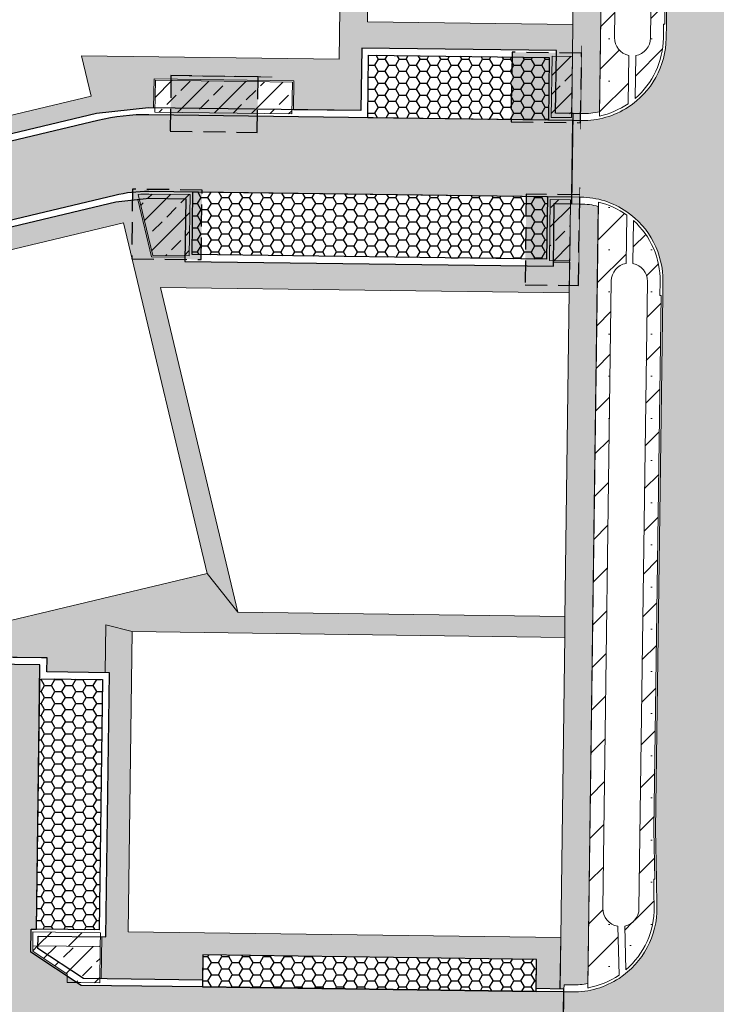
# Model space of a CAD drawing. Header units: metres. Extents: x 174423 to 274510, y 410991 to 462742.
# Tile 474 of 656: x 174553 to 174604, y 462527 to 462598. Entities that reach past the tile are written whole.
import ezdxf

# ---------------------------------------------------------------- set-up
doc = ezdxf.new("R2010")
doc.units = ezdxf.units.M
doc.linetypes.add('HIDDEN2', pattern=[4.762499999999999, 3.175, -1.5875])
doc.linetypes.add('HIDDENX2', pattern=[19.049999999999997, 12.7, -6.35])
doc.layers.add('-DR-grondwerk-aanvullen-boomgranulaat 0.7', color=35, linetype='Continuous', lineweight=30, transparency=0.45)
doc.layers.add('-DR-nw-arc-menggranulaat', color=250, linetype='Continuous')
doc.layers.add('-DR-nw-arc-waterpaserende fundering', color=250, linetype='Continuous')
for name, color, linetype, lineweight in [('-DR-nw-BRM-arc-zand voor zandbed', 252, 'Continuous', 9), ('-DR-nw-gr-arc-groeiplaats-grond 0.60', 250, 'Continuous', 9), ('-DR-nw-gr-arc-groeiplaats-grond gazon 0.30', 250, 'Continuous', 9), ('-DR-nw-gr-arc-groeiplaats-grond plantvakken 0.5', 250, 'Continuous', 9), ('N-WE-GR-WORTELDOEK-G', 147, 'HIDDENX2', 25), ('N-WE-GW-GROEIPLAATSVERBETERING_BOMENGRANULAAT-LAVA-G', 97, 'HIDDEN2', 25)]:
    doc.layers.add(name, color=color, linetype=linetype, lineweight=lineweight)
pattern_1 = [(127.4998974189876, (174561.1508580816, 462501.382974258), (-0.3853647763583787, -0.0125979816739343), [0, -0.304, 0, -0.34, 0, -0.325]), (97.49989741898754, (174561.1508580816, 462501.382974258), (-0.5644285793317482, 0.3539563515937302), [0, -0.164, 0, -0.274, 0, -0.105]), (57.49989741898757, (174561.1508576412, 462501.1369742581), (-0.001130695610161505, 0.6228283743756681), [0, -0.1, 0, -0.36, 0, -0.47]), (47.49989741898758, (174561.1508576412, 462501.1369742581), (-0.1755340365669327, 0.6012256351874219), [0, -0.05, 0, -0.236, 0, -0.27])]
pattern_2 = [(45, (0, 0), (-1.51541822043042, 1.51541822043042), []), (45, (1.51542, 0), (-1.51541822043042, 1.51541822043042), [0, -2.143125])]
pattern_3 = [(45, (0, 0), (-1.347038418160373, 1.347038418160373), []), (45, (1.347039, 0), (-1.347038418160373, 1.347038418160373), [0.9524999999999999, -0.47625])]
pattern_4 = [(6.61758929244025e-10, (174715.7695329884, 462429.7175312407), (0.7499999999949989, 0.4330000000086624), [0.5, -1]), (120.0000000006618, (174715.7695329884, 462429.7175312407), (-0.7499889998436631, 0.4330190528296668), [0.5, -1]), (60.00000000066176, (174716.2695329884, 462429.7175312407), (1.100015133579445e-05, 0.8660190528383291), [0.5, -1])]

msp = doc.modelspace()

# ---------------------------------------------------------------- hatches: boundary and pattern name
at = {"layer": '-DR-grondwerk-aanvullen-boomgranulaat 0.7'}
h = msp.add_hatch(color=256, dxfattribs=at)
h.dxf.hatch_style = 1
h.paths.add_polyline_path([(174588.818738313, 462590.6170479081), (174593.8182935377, 462590.5503579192), (174593.8849835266, 462595.549913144), (174588.8854283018, 462595.6166031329)])
h = msp.add_hatch(color=256, dxfattribs=at)
h.dxf.hatch_style = 1
h.paths.add_polyline_path([(174564.3110247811, 462589.9401395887), (174570.5729926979, 462589.8566100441), (174570.6262325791, 462593.8478496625), (174564.3642646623, 462593.9313792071)])
h = msp.add_hatch(color=256, dxfattribs=at)
h.dxf.hatch_style = 1
h.paths.add_polyline_path([(174561.5395543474, 462580.7731079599), (174566.5391095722, 462580.706417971), (174566.6057995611, 462585.7059731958), (174561.6062443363, 462585.7726631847)])
h = msp.add_hatch(color=256, dxfattribs=at)
h.dxf.hatch_style = 1
h.paths.add_polyline_path([(174589.82190033, 462578.8946901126), (174593.6684691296, 462578.8433800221), (174593.7554152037, 462585.3597157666), (174589.908822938, 462585.41102617)])
at = {"layer": '-DR-nw-arc-menggranulaat'}
h = msp.add_hatch(dxfattribs=at)
h.set_pattern_fill('AVH-FUNDERING_GRANULAAT_MENG_01', color=256, scale=0.5, angle=6.617589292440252e-10, pattern_type=2)
h.set_pattern_definition([(50.00000000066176, (174610.0827840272, 462648.9722369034), (3.586300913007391, -0.3137606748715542), [0.375, -4.125]), (355.0000000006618, (174610.0827840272, 462648.9722369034), (-0.6937566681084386, 3.760960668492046), [0.3, -3.3]), (100.4514000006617, (174610.3816424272, 462648.9460902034), (2.892546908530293, 3.447197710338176), [0.31870095, -3.50571056]), (46.18420000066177, (174610.0827840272, 462649.9722369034), (5.336205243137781, -0.8275950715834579), [0.5625, -6.1875]), (96.63560000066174, (174610.5274677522, 462649.9032703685), (4.673313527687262, 4.870589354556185), [0.47805144, -5.258565]), (351.1842000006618, (174610.0827840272, 462649.9722369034), (4.673309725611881, 4.870593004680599), [0.45, -4.949999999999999]), (21.00000000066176, (174610.5827840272, 462649.7222369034), (2.98453526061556, -2.013094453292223), [0.3749999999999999, -4.124999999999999]), (326.0000000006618, (174610.5827840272, 462649.7222369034), (1.216576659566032, 3.625750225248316), [0.3, -3.3]), (71.45140000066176, (174610.8314951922, 462649.5544788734), (4.201113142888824, 1.612652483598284), [0.31870095, -3.505710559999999]), (37.50000000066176, (174610.0827840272, 462648.9722369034), (0.06079927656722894, 1.66446926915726), [0, -3.259999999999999, 0, -3.35, 0, -3.3125]), (7.500000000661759, (174610.0827840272, 462648.9722369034), (1.315347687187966, 1.972058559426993), [0, -1.91, 0, -3.185, 0, -1.2625]), (327.5000000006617, (174608.9677840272, 462648.9722369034), (2.669112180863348, -0.1127743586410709), [0, -1.25, 0, -3.9, 0, -5.175]), (317.5000000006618, (174608.4677840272, 462648.9722369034), (2.91593084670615, 0.5005249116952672), [0, -1.625, 0, -2.59, 0, -3.675])])
edge = h.paths.add_edge_path()
edge.add_line((174606.9320430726, 462628.9521192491), (174611.0483230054, 462647.6497633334))
edge.add_line((174611.0483230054, 462647.6497633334), (174612.9946903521, 462649.1067622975))
edge.add_line((174612.9946903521, 462649.1067622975), (174605.4314107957, 462647.8769138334))
edge.add_arc((174595.830997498, 462645.0783312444), 9.99999999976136, -7.599027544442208, 16.25174534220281, ccw=False)
edge.add_line((174605.7431753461, 462643.7559355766), (174605.8196191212, 462643.7278439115))
edge.add_line((174605.8196191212, 462643.7278439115), (174605.6802546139, 462643.3485525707))
edge.add_arc((174595.8309974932, 462645.0783312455), 10.00000000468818, 340.11446397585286, 350.0389960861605, ccw=False)
edge.add_line((174605.2347377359, 462641.6769095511), (174603.5719740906, 462637.0799501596))
edge.add_arc((174655.7627324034, 462618.202059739), 55.49999999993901, 160.1144639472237, 168.8422133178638)
edge.add_arc((174657.2612416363, 462617.9715943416), 57.01481789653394, 168.906397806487, 177.9948103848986)
edge.add_line((174600.2813360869, 462619.9665438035), (174599.9699591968, 462596.6235205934))
edge.add_arc((174593.9704929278, 462596.7035486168), 5.999999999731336, 269.2357663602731, 359.23576600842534, ccw=False)
edge.add_line((174593.8904649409, 462590.7040823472), (174593.270382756, 462590.7123537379))
edge.add_line((174593.270382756, 462590.7123537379), (174593.1969978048, 462585.212843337))
edge.add_line((174593.1969978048, 462585.212843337), (174593.8169145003, 462585.2045741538))
edge.add_arc((174593.736886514, 462579.2051078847), 5.999999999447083, -0.7642336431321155, 89.23576636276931, ccw=False)
edge.add_line((174599.7363527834, 462579.1250798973), (174599.7230144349, 462578.1251425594))
edge.add_line((174599.7230144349, 462578.1251425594), (174599.2105305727, 462539.7191079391))
edge.add_line((174599.2105305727, 462539.7191079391), (174599.3054370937, 462534.1730054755))
edge.add_arc((174593.3063153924, 462534.0703467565), 5.999999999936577, -90.76357919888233, 0.9803663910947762, ccw=False)
edge.add_line((174593.226355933, 462528.0708795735), (174592.6197166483, 462528.0789533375))
edge.add_line((174592.6197166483, 462528.0789533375), (174592.5529964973, 462523.0794181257))
edge.add_line((174592.5529964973, 462523.0794181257), (174593.6773812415, 462523.064412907))
edge.add_arc((174593.5973167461, 462517.0649471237), 6.00000000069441, 0.9803663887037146, 89.23541769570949, ccw=False)
edge.add_line((174599.5964384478, 462517.167605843), (174600.2140744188, 462481.0744867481))
edge.add_arc((174350.2506701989, 462476.797040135), 249.9999999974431, -12.042257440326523, 0.980366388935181, ccw=False)
edge.add_line((174594.7491685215, 462424.6387779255), (174591.5478680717, 462409.632274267))
edge.add_arc((174585.6799041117, 462410.8840725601), 6.00000000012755, 264.29536565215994, 347.9577425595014, ccw=False)
edge.add_line((174585.083502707, 462404.9137873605), (174580.7325058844, 462405.3484300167))
edge.add_line((174580.7325058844, 462405.3484300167), (174580.1877203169, 462399.8948459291))
edge.add_line((174580.1877203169, 462399.8948459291), (174582.9773367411, 462399.5948748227))
edge.add_arc((174582.3358469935, 462393.6292658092), 5.99999999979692, -8.923938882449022, 83.86249327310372, ccw=False)
edge.add_line((174588.2632178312, 462392.6985268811), (174588.1024126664, 462391.6875016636))
edge.add_line((174588.1024126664, 462391.6875016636), (174587.9492428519, 462390.6992940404))
edge.add_arc((174837.7932703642, 462352.4800463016), 252.7503689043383, 171.3027474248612, 174.2122891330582)
edge.add_line((174586.3313315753, 462377.9681282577), (174576.8507233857, 462284.4314235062))
edge.add_line((174576.8507233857, 462284.4314235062), (174582.3226877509, 462283.8768011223))
edge.add_line((174582.3226877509, 462283.8768011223), (174588.5628671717, 462345.4430855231))
edge.add_arc((174594.5322828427, 462344.8380429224), 6.000000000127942, 86.72589230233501, 174.212431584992, ccw=False)
edge.add_line((174594.8749600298, 462350.8282492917), (174595.641891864, 462350.7843760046))
edge.add_line((174595.641891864, 462350.7843760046), (174595.9560126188, 462356.2753985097))
edge.add_arc((174596.2986898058, 462362.2656048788), 5.99999999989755, 174.2124316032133, 266.7258923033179, ccw=False)
edge.add_line((174590.3292741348, 462362.8706474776), (174591.8032336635, 462377.4128914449))
edge.add_arc((174837.7918501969, 462352.480259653), 247.248934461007, 171.3128319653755, 174.212445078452, ccw=False)
edge.add_line((174593.3794201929, 462389.824598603), (174593.5304598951, 462390.813128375))
edge.add_arc((174840.7111983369, 462351.9020283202), 250.2246813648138, 167.9677181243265, 171.0539348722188, ccw=False)
edge.add_line((174595.9838774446, 462404.0645586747), (174596.9296921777, 462408.4841829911))
edge.add_line((174596.9296921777, 462408.4841829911), (174601.2052106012, 462428.8171625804))
edge.add_arc((174607.0984678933, 462427.690433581), 5.999999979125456, 85.45463086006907, 169.1762677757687, ccw=False)
edge.add_line((174607.5739587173, 462433.6715629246), (174608.902377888, 462433.5659555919))
edge.add_line((174608.902377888, 462433.5659555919), (174609.3384483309, 462439.0486413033))
edge.add_arc((174609.8139391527, 462445.0297706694), 6.000000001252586, 173.022419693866, 265.45463089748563, ccw=False)
edge.add_arc((174350.2506701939, 462476.7970401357), 255.5000000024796, 353.0224196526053, 360.9803663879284)
edge.add_line((174605.7132693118, 462481.1685905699), (174604.711158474, 462539.7294702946))
edge.add_line((174604.711158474, 462539.7294702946), (174605.7671832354, 462618.8691904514))
edge.add_arc((174655.7627324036, 462618.202059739), 50.00000000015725, 167.5844028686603, 179.2355018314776, ccw=False)
at = {"layer": '-DR-nw-arc-waterpaserende fundering'}
h = msp.add_hatch(dxfattribs=at)
h.set_pattern_fill('AVH-BASALTON', color=256, scale=0.5, angle=6.617589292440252e-10, pattern_type=2)
h.set_pattern_definition(pattern_4)
h.paths.add_polyline_path([(174591.5081353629, 462590.7358606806), (174578.5092917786, 462590.9092546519), (174578.5693127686, 462595.4088543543), (174591.5681563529, 462595.2354603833)])
h = msp.add_hatch(dxfattribs=at)
h.set_pattern_fill('AVH-BESTORTING_02', color=256, scale=0.5, angle=6.617589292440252e-10, pattern_type=2)
h.set_pattern_definition([(228.0128000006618, (174719.3695329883, 462434.7175312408), (-39.99999116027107, -45.00000670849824), [0.6726800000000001, -66.59544]), (184.9697000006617, (174718.9195329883, 462434.2175312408), (60.00000525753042, 4.99995653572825), [1.15434, -114.279625]), (132.5104000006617, (174717.7695329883, 462434.1175312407), (49.9999535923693, -55.00004336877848), [0.81394, -80.58015999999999]), (267.2737000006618, (174715.8195329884, 462432.8675312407), (4.999980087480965, 100.0000014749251), [1.05119, -104.06779]), (292.8337000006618, (174715.7695329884, 462431.8175312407), (-25.00004952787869, 59.99998205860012), [1.030775, -102.046865]), (357.2737000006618, (174716.1695329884, 462430.8675312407), (-100.0000014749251, 4.999980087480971), [1.05119, -104.06779]), (37.69420000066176, (174717.2195329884, 462430.8175312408), (-65.0000367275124, -49.99995202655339), [1.390145, -137.624245]), (72.25530000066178, (174718.3195329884, 462431.6675312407), (35.00005381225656, 109.9999811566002), [1.31244, -129.931605]), (121.4296000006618, (174718.7195329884, 462432.9175312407), (-40.00004117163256, 64.99997518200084), [1.05475, -104.420365]), (175.2364000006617, (174718.1695329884, 462433.8175312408), (55.00000473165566, -4.999957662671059), [1.20416, -59.003815]), (222.3974000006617, (174716.9695329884, 462433.9175312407), (-60.00003675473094, -54.9999604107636), [1.55724, -154.166875]), (138.8141000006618, (174720.7695329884, 462432.8175312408), (-35.00001473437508, 29.99998656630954), [0.531505, -52.61922]), (171.4692000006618, (174720.3695329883, 462433.1675312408), (64.99999142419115, -10.00003954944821), [1.011185, -100.107555]), (225.0000000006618, (174719.3695329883, 462433.3175312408), (5.774849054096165e-11, -5.000001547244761), [0.707105, -6.36396]), (203.1986000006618, (174719.0195329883, 462433.9175312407), (24.99999865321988, 10.00000662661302), [0.38079, -37.698075]), (291.8014000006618, (174718.6695329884, 462433.7675312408), (-4.999999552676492, 15.0000013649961), [0.538515, -26.38731]), (30.96380000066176, (174718.8695329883, 462433.2675312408), (14.99999011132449, 10.00001241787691), [0.8746450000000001, -28.280115]), (161.5651000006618, (174719.6195329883, 462433.7175312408), (10.00000217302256, -4.999992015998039), [0.632455, -15.178935]), (16.38950000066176, (174715.7695329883, 462433.7675312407), (50.00001099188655, 14.99996354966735), [0.8859999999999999, -87.714225]), (70.34620000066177, (174716.6195329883, 462434.0175312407), (-19.99997623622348, -55.00001067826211), [0.743305, -73.58704]), (293.1986000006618, (174719.6195329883, 462434.7175312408), (-10.00000662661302, 24.99999865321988), [0.7615749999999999, -37.31728999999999]), (343.6105000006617, (174719.9195329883, 462434.0175312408), (-50.00001099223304, 14.99996354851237), [0.8859999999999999, -87.714225]), (339.4440000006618, (174715.7695329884, 462430.6675312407), (-25.00000922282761, 9.999979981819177), [0.8544, -41.86562]), (294.7751000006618, (174716.5695329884, 462430.3675312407), (-24.99996094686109, 55.00001710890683), [0.7158899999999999, -70.873215]), (66.80140000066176, (174719.6695329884, 462429.7175312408), (10.00000662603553, 24.99999865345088), [0.761575, -37.31729]), (17.35400000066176, (174719.9695329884, 462430.4175312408), (-65.00001009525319, -19.99997251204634), [0.8381549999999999, -82.97712]), (69.44400000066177, (174717.2195329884, 462429.7175312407), (-9.999979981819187, -25.00000922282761), [0.4272, -42.29282]), (101.3099000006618, (174719.3695329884, 462429.7175312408), (-4.999988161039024, 20.00000376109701), [0.25495, -25.240145]), (165.9638000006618, (174719.3195329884, 462429.9675312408), (15.00000273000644, -4.999990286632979), [1.030775, -19.58475]), (186.0090000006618, (174718.3195329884, 462430.2175312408), (49.99999875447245, 4.999996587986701), [0.95525, -94.569615]), (303.6901000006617, (174718.8695329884, 462432.8175312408), (-5.000006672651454, 9.999997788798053), [0.7211099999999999, -17.306645]), (353.1572000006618, (174719.2695329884, 462432.2175312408), (84.99999682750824, -10.00003998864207), [1.25897, -124.637815]), (60.94540000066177, (174720.5195329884, 462432.0675312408), (-20.00000013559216, -35.00000192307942), [0.51478, -50.96337]), (90, (174720.7695329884, 462432.5175312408), (-5.000000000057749, 4.999999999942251), [0.3, -4.7]), (120.2564000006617, (174718.2195329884, 462430.3675312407), (19.99997443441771, -35.00001227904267), [0.69462, -68.7676]), (48.01280000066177, (174717.8695329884, 462430.9675312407), (39.99999116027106, 45.00000670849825), [1.34536, -65.92276]), (6.61758929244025e-10, (174718.7695329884, 462431.9675312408), (4.999999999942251, 5.000000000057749), [1.3, -3.7]), (325.3048000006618, (174720.0695329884, 462431.9675312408), (-49.99997129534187, 35.0000430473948), [0.79057, -78.26637]), (254.0546000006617, (174720.7195329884, 462431.5175312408), (-4.999999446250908, -20.00000063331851), [0.72801, -35.67254000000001]), (207.6460000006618, (174720.5195329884, 462430.8175312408), (-94.99997903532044, -50.00003856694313), [1.185325, -117.34737]), (175.4261000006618, (174719.4695329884, 462430.2675312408), (-65.00000279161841, 4.999974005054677), [1.253995, -124.14537])])
edge = h.paths.add_edge_path()
edge.add_line((174590.6186403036, 462528.1056273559), (174566.6207777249, 462528.4259266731))
edge.add_line((174566.6207777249, 462528.4259266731), (174557.9146558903, 462528.5421157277))
edge.add_line((174557.9146558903, 462528.5421157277), (174554.2987792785, 462530.9249373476))
edge.add_line((174554.2987792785, 462530.9249373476), (174554.3210060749, 462532.5904601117))
edge.add_line((174554.3210060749, 462532.5904601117), (174554.6909731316, 462532.5855228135))
edge.add_line((174554.6909731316, 462532.5855228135), (174554.9445100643, 462551.5838311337))
edge.add_line((174554.9445100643, 462551.5838311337), (174549.4449997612, 462551.6572234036))
edge.add_line((174549.4449997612, 462551.6572234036), (174549.4316557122, 462550.6573124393))
edge.add_line((174549.4316557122, 462550.6573124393), (174549.1914628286, 462532.6589150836))
edge.add_line((174549.1914628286, 462532.6589150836), (174549.5614298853, 462532.6539777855))
edge.add_line((174549.5614298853, 462532.6539777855), (174549.5392030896, 462530.9884550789))
edge.add_line((174549.5392030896, 462530.9884550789), (174545.8610409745, 462528.70297933))
edge.add_line((174545.8610409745, 462528.70297933), (174543.9330988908, 462528.7287090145))
edge.add_arc((174544.0131657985, 462534.728174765), 6.000000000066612, 184.7212376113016, 269.2353946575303, ccw=False)
edge.add_line((174538.0335241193, 462534.234327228), (174537.4570553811, 462541.21436912))
edge.add_arc((174457.7284996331, 462534.6297352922), 80.00000002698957, 4.721237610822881, 11.03497371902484)
edge.add_arc((174537.2308525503, 462550.133795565), 0.9999999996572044, 128.3816846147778, 191.0349737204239, ccw=False)
edge.add_line((174536.6099553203, 462550.9176875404), (174531.5100530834, 462572.311728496))
edge.add_arc((174537.3465162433, 462573.7030220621), 6.000000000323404, 103.40791368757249, 193.4079136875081, ccw=False)
edge.add_line((174535.9552226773, 462579.539485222), (174560.3178671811, 462585.3470418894))
edge.add_arc((174562.6366897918, 462575.6196032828), 10.00000000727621, 89.23576635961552, 103.40791368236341, ccw=False)
edge.add_line((174562.7700697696, 462585.6187137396), (174593.1969978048, 462585.212843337))
edge.add_line((174593.1969978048, 462585.212843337), (174593.270382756, 462590.7123537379))
edge.add_line((174593.270382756, 462590.7123537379), (174562.7812794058, 462591.1190535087))
edge.add_arc((174562.5812094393, 462576.1203878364), 14.99999999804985, 89.23576635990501, 103.4079136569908)
edge.add_line((174559.1029755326, 462590.7115457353), (174529.329779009, 462583.6142240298))
edge.add_line((174529.329779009, 462583.6142240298), (174526.5298677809, 462583.1319260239))
edge.add_line((174526.5298677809, 462583.1319260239), (174494.0719350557, 462575.3945179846))
edge.add_line((174494.0719350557, 462575.3945179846), (174496.4754664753, 462568.4704595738))
edge.add_line((174496.4754664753, 462568.4704595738), (174510.9641662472, 462573.499886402))
edge.add_line((174510.9641662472, 462573.499886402), (174524.801378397, 462576.7983950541))
edge.add_arc((174530.7215817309, 462577.777392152), 6.000603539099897, 189.3897677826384, 193.8683561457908)
edge.add_line((174524.895901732, 462576.3390961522), (174530.6797447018, 462552.0759303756))
edge.add_arc((174457.7239552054, 462534.6847608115), 74.99999999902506, 4.721237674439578, 13.407913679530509, ccw=False)
edge.add_line((174532.4694761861, 462540.8578551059), (174533.8730896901, 462523.862517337))
edge.add_line((174533.8730896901, 462523.862517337), (174533.7383366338, 462523.0642444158))
edge.add_line((174533.7383366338, 462523.0642444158), (174534.1417413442, 462518.179709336))
edge.add_line((174534.1417413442, 462518.179709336), (174519.5010822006, 462516.970564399))
edge.add_line((174519.5010822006, 462516.970564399), (174520.4090402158, 462509.6109115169))
edge.add_line((174520.4090402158, 462509.6109115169), (174541.802291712, 462512.2501900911))
edge.add_line((174541.802291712, 462512.2501900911), (174541.9384113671, 462522.4546862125))
edge.add_line((174541.9384113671, 462522.4546862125), (174541.9450718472, 462522.9547233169))
edge.add_line((174541.9450718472, 462522.9547233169), (174541.9557471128, 462523.7546520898))
edge.add_line((174541.9557471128, 462523.7546520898), (174592.5529964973, 462523.0794181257))
edge.add_line((174592.5529964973, 462523.0794181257), (174592.6197166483, 462528.0789533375))
edge.add_line((174592.6197166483, 462528.0789533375), (174590.6186407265, 462528.1056590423))
edge.add_line((174590.6186407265, 462528.1056590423), (174590.6186403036, 462528.1056273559))
h = msp.add_hatch(dxfattribs=at)
h.set_pattern_fill('AVH-BASALTON', color=256, scale=0.5, angle=6.617589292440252e-10, pattern_type=2)
h.set_pattern_definition(pattern_4)
h.paths.add_polyline_path([(174591.4347763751, 462585.2363499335), (174591.3747553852, 462580.7367502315), (174565.8770237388, 462581.0768691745), (174565.9370447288, 462585.5764688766)])
h = msp.add_hatch(dxfattribs=at)
h.set_pattern_fill('AVH-BASALTON', color=256, scale=0.5, angle=6.617589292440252e-10, pattern_type=2)
h.set_pattern_definition(pattern_4)
h.paths.add_polyline_path([(174554.9311660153, 462550.5839201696), (174559.4307653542, 462550.5238719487), (174559.1905724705, 462532.525474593), (174554.6909731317, 462532.5855228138)])
h = msp.add_hatch(dxfattribs=at)
h.set_pattern_fill('AVH-BASALTON', color=256, scale=0.5, angle=6.617589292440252e-10, pattern_type=2)
h.set_pattern_definition(pattern_4)
h.paths.add_polyline_path([(174590.6186403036, 462528.1056273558), (174590.649332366, 462530.4054730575), (174566.6514694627, 462530.7257480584), (174566.6207773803, 462528.4259266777)])
at = {"layer": '-DR-nw-BRM-arc-zand voor zandbed'}
h = msp.add_hatch(dxfattribs=at)
h.set_pattern_fill('AGW-GROND_ZAND', color=256, scale=0.2, angle=89.99989741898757, pattern_type=2)
h.set_pattern_definition(pattern_1)
edge = h.paths.add_edge_path()
edge.add_arc((174597.2816029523, 462620.006557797), 2.799999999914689, 24.2437273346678, 81.17155930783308)
edge.add_line((174597.7113367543, 462622.773384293), (174593.606510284, 462623.3967355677))
edge.add_line((174593.606510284, 462623.3967355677), (174593.5810950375, 462621.4920984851))
edge.add_line((174593.5810950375, 462621.4920984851), (174578.7356883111, 462623.7978350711))
edge.add_arc((174574.8726693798, 462599.1132209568), 24.98505731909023, 81.1056378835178, 96.21626429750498)
edge.add_line((174572.1672484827, 462623.9513728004), (174561.8616240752, 462622.8297134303))
edge.add_arc((174564.5666372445, 462597.9764861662), 25.00000003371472, 96.2115941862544, 103.4079136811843)
edge.add_line((174558.7695807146, 462622.2950826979), (174505.6193206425, 462609.6249489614))
edge.add_arc((174511.4138934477, 462585.3130144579), 24.99294367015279, 103.4059164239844, 117.4871545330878)
edge.add_line((174499.8784068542, 462607.4846130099), (174478.0813400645, 462596.1449540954))
edge.add_line((174478.0813400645, 462596.1449540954), (174476.3548345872, 462595.3410961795))
edge.add_arc((174468.5022701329, 462614.4614022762), 20.66999936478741, 224.8190302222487, 292.32758354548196, ccw=False)
edge.add_arc((174444.6898391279, 462590.7989217), 12.90000000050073, 44.81903165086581, 87.25338358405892)
edge.add_line((174445.3079960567, 462603.6841024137), (174435.8969809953, 462604.1355888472))
edge.add_line((174435.8969809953, 462604.1355888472), (174435.6846863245, 462603.0281395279))
edge.add_line((174435.6846863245, 462603.0281395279), (174433.6080608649, 462603.4278856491))
edge.add_line((174433.6080608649, 462603.4278856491), (174433.8372226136, 462604.6183555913))
edge.add_line((174433.8372226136, 462604.6183555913), (174435.0635552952, 462610.9916170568))
edge.add_line((174435.0635552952, 462610.9916170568), (174435.1133743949, 462611.2477862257))
edge.add_arc((174435.6043193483, 462611.1530600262), 0.5000000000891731, 89.51328701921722, 169.0791714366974, ccw=False)
edge.add_line((174435.6085666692, 462611.6530419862), (174437.4283399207, 462611.6375831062))
edge.add_line((174437.4283399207, 462611.6375831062), (174437.1073338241, 462609.9529213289))
edge.add_line((174437.1073338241, 462609.9529213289), (174445.5892166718, 462609.5460093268))
edge.add_arc((174444.6898391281, 462590.7989217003), 18.76864871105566, 44.81903165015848, 87.2533835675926, ccw=False)
edge.add_arc((174468.5022701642, 462614.4614023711), 14.80135074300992, 224.8190298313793, 298.2541468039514)
edge.add_line((174475.5089842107, 462601.4235366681), (174497.1691098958, 462612.691974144))
edge.add_arc((174511.4138934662, 462585.3130144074), 30.8629437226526, 103.40591640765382, 117.48715451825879, ccw=False)
edge.add_line((174504.2583708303, 462615.3350028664), (174557.4331630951, 462628.0088277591))
edge.add_arc((174564.5832781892, 462597.9782973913), 30.8700000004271, 96.21159540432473, 103.39247756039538, ccw=False)
edge.add_line((174561.2431272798, 462628.667062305), (174571.5321112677, 462629.7869105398))
edge.add_arc((174574.8722621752, 462599.0981456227), 30.87000000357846, 81.1715593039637, 96.21159540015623, ccw=False)
edge.add_line((174579.6100773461, 462629.602407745), (174593.9861567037, 462627.3695654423))
edge.add_line((174593.9861567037, 462627.3695654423), (174597.9387659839, 462626.7556600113))
edge.add_arc((174598.3684997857, 462629.5224865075), 2.800000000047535, 261.1715593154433, 322.7459284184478)
edge.add_arc((174657.261285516, 462617.9715905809), 57.51486191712, 170.132928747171, 176.8258070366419)
h = msp.add_hatch(dxfattribs=at)
h.set_pattern_fill('AGW-GROND_ZAND', color=256, scale=0.2, angle=89.99989741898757, pattern_type=2)
h.set_pattern_definition(pattern_1)
edge = h.paths.add_edge_path()
edge.add_line((174593.2624562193, 462597.6130733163), (174578.5013328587, 462597.8099746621))
edge.add_line((174578.5013328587, 462597.8099746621), (174578.8477575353, 462623.7804288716))
edge.add_arc((174574.8582350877, 462598.9399951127), 25.15876464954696, 80.87587229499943, 85.45750251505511)
edge.add_line((174576.850771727, 462624.0197326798), (174576.4652739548, 462595.1200817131))
edge.add_line((174576.4652739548, 462595.1200817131), (174557.9335735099, 462595.3672794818))
edge.add_line((174557.9335735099, 462595.3672794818), (174558.6292202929, 462592.4490479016))
edge.add_line((174558.6292202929, 462592.4490479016), (174520.692209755, 462583.405639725))
edge.add_line((174520.692209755, 462583.405639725), (174513.9677381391, 462611.6147335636))
edge.add_line((174513.9677381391, 462611.6147335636), (174512.0222342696, 462611.1510368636))
edge.add_line((174512.0222342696, 462611.1510368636), (174519.0945454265, 462581.4827594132))
edge.add_line((174519.0945454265, 462581.4827594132), (174519.0991657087, 462581.4633776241))
edge.add_line((174519.0991657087, 462581.4633776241), (174524.7605800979, 462582.8129605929))
edge.add_line((174524.7605800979, 462582.8129605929), (174524.7432197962, 462583.0346457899))
edge.add_line((174524.7432197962, 462583.0346457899), (174559.017148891, 462591.2050963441))
edge.add_line((174559.017148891, 462591.2050963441), (174562.7569928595, 462591.6194219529))
edge.add_line((174562.7569928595, 462591.6194219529), (174563.1185260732, 462591.6145993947))
edge.add_line((174563.1185260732, 462591.6145993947), (174563.1463116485, 462593.697603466))
edge.add_line((174563.1463116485, 462593.697603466), (174573.1949219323, 462593.5635632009))
edge.add_line((174573.1949219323, 462593.5635632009), (174573.167136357, 462591.4805591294))
edge.add_line((174573.167136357, 462591.4805591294), (174578.016005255, 462591.4158791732))
edge.add_line((174578.016005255, 462591.4158791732), (174578.076026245, 462595.9154788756))
edge.add_line((174578.076026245, 462595.9154788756), (174592.0747808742, 462595.7287469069))
edge.add_line((174592.0747808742, 462595.7287469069), (174592.0147598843, 462591.2291472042))
edge.add_line((174592.0147598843, 462591.2291472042), (174593.177062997, 462591.2136430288))
edge.add_line((174593.177062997, 462591.2136430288), (174593.2624562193, 462597.6130733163))
h = msp.add_hatch(dxfattribs=at)
h.set_pattern_fill('AGW-GROND_ZAND', color=256, scale=0.2, angle=89.99989741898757, pattern_type=2)
h.set_pattern_definition(pattern_1)
edge = h.paths.add_edge_path()
edge.add_line((174593.177062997, 462591.2136430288), (174593.8971339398, 462591.2040378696))
edge.add_arc((174593.9704929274, 462596.7035486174), 5.500000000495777, 269.2357663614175, 282.6920189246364)
edge.add_line((174595.1788996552, 462591.3379402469), (174595.5771362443, 462621.1820803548))
edge.add_line((174595.5771362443, 462621.1820803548), (174597.7113367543, 462622.773384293))
edge.add_line((174597.7113367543, 462622.773384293), (174595.6026434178, 462623.0936065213))
edge.add_line((174595.6026434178, 462623.0936065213), (174593.606510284, 462623.3967355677))
edge.add_line((174593.606510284, 462623.3967355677), (174593.5822535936, 462621.5789215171))
edge.add_line((174593.5822535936, 462621.5789215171), (174593.2624562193, 462597.6130733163))
edge.add_line((174593.2624562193, 462597.6130733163), (174593.177062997, 462591.2136430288))
h = msp.add_hatch(dxfattribs=at)
h.set_pattern_fill('AGW-GROND_ZAND', color=256, scale=0.2, angle=89.99989741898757, pattern_type=2)
h.set_pattern_definition(pattern_1)
edge = h.paths.add_edge_path()
edge.add_line((174542.5452003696, 462552.3258453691), (174544.1015905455, 462552.6968569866))
edge.add_line((174544.1015905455, 462552.6968569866), (174538.0958399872, 462577.8909229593))
edge.add_line((174538.0958399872, 462577.8909229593), (174560.9553206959, 462583.3401560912))
edge.add_line((174560.9553206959, 462583.3401560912), (174566.9610712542, 462558.1460901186))
edge.add_line((174566.9610712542, 462558.1460901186), (174569.1648018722, 462555.3702614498))
edge.add_line((174569.1648018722, 462555.3702614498), (174563.6017989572, 462578.7070053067))
edge.add_line((174563.6017989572, 462578.7070053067), (174593.0049422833, 462578.314791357))
edge.add_line((174593.0049422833, 462578.314791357), (174593.0342961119, 462580.5145886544))
edge.add_line((174593.0342961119, 462580.5145886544), (174591.8720432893, 462580.5300976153))
edge.add_line((174591.8720432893, 462580.5300976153), (174591.8680419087, 462580.2301257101))
edge.add_line((174591.8680419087, 462580.2301257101), (174565.3703992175, 462580.5835826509))
edge.add_line((174565.3703992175, 462580.5835826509), (174565.3744006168, 462580.8835559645))
edge.add_line((174565.3744006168, 462580.8835559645), (174562.972514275, 462580.9155951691))
edge.add_line((174562.972514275, 462580.9155951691), (174561.9918579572, 462585.0294390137))
edge.add_line((174561.9918579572, 462585.0294390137), (174560.4036938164, 462584.8534912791))
edge.add_line((174560.4036938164, 462584.8534912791), (174544.8699065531, 462581.1505537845))
edge.add_line((174544.8699065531, 462581.1505537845), (174536.1684381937, 462579.0763015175))
edge.add_line((174536.1684381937, 462579.0763015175), (174536.9104614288, 462575.9635211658))
edge.add_line((174536.9104614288, 462575.9635211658), (174531.9533602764, 462574.7818495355))
edge.add_arc((174537.3465162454, 462573.7030220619), 5.500000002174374, 168.6880625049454, 181.8709546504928)
edge.add_line((174531.8494483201, 462573.5234552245), (174536.1187018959, 462574.5411580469))
edge.add_line((174536.1187018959, 462574.5411580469), (174536.1882665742, 462574.2493348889))
edge.add_line((174536.1882665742, 462574.2493348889), (174537.2582848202, 462574.5044053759))
edge.add_line((174537.2582848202, 462574.5044053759), (174538.9278370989, 462567.5006495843))
edge.add_line((174538.9278370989, 462567.5006495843), (174537.857818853, 462567.2455790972))
edge.add_line((174537.857818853, 462567.2455790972), (174538.0897011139, 462566.2728352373))
edge.add_line((174538.0897011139, 462566.2728352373), (174539.1597193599, 462566.5279057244))
edge.add_line((174539.1597193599, 462566.5279057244), (174540.666954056, 462560.2050706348))
edge.add_line((174540.666954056, 462560.2050706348), (174539.59693581, 462559.9500001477))
edge.add_line((174539.59693581, 462559.9500001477), (174539.8288180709, 462558.9772562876))
edge.add_line((174539.8288180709, 462558.9772562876), (174540.8988363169, 462559.2323267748))
edge.add_line((174540.8988363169, 462559.2323267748), (174542.5452003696, 462552.3258453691))
h = msp.add_hatch(dxfattribs=at)
h.set_pattern_fill('AGW-GROND_ZAND', color=256, scale=0.2, angle=89.99989741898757, pattern_type=2)
h.set_pattern_definition(pattern_1)
edge = h.paths.add_edge_path()
edge.add_line((174593.0903355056, 462584.7142216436), (174593.8102455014, 462584.7046186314))
edge.add_arc((174593.7368865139, 462579.2051078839), 5.50000000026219, 75.77781555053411, 89.23576636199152, ccw=False)
edge.add_line((174595.0881415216, 462584.5365345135), (174594.3426590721, 462528.6688668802))
edge.add_arc((174593.3063109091, 462534.070362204), 5.500015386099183, 269.2363719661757, 280.86096560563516, ccw=False)
edge.add_line((174593.2330098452, 462528.5708352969), (174592.6263780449, 462528.5789089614))
edge.add_line((174592.6263780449, 462528.5789089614), (174592.6223851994, 462528.2788980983))
edge.add_line((174592.6223851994, 462528.2788980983), (174592.3350437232, 462528.2827330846))
edge.add_line((174592.3350437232, 462528.2827330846), (174592.3843955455, 462531.9824962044))
edge.add_line((174592.3843955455, 462531.9824962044), (174592.3867976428, 462531.9824641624))
edge.add_line((174592.3867976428, 462531.9824641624), (174592.6760312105, 462553.6565070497))
edge.add_line((174592.6760312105, 462553.6565070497), (174592.6932507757, 462554.9564027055))
edge.add_line((174592.6932507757, 462554.9564027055), (174593.0062765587, 462578.4147829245))
edge.add_line((174593.0062765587, 462578.4147829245), (174593.0903355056, 462584.7142216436))
h = msp.add_hatch(dxfattribs=at)
h.set_pattern_fill('AGW-GROND_ZAND', color=256, scale=0.2, angle=89.99989741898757, pattern_type=2)
h.set_pattern_definition(pattern_1)
edge = h.paths.add_edge_path()
edge.add_line((174592.6745780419, 462553.5565267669), (174592.6945850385, 462555.0563933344))
edge.add_line((174592.6945850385, 462555.0563933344), (174569.1648018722, 462555.3702614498))
edge.add_line((174569.1648018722, 462555.3702614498), (174566.9610712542, 462558.1460901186))
edge.add_line((174566.9610712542, 462558.1460901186), (174541.4751821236, 462552.0707748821))
edge.add_line((174541.4751821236, 462552.0707748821), (174541.567935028, 462551.6816773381))
edge.add_line((174541.567935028, 462551.6816773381), (174537.1149114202, 462550.6201674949))
edge.add_arc((174537.2308525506, 462550.1337955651), 0.499999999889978, 103.4079136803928, 191.0661168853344)
edge.add_arc((174457.72849765, 462534.6297433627), 80.50000050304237, 10.5214666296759, 11.03477437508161, ccw=False)
edge.add_line((174536.8750163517, 462549.3293575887), (174543.6107212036, 462550.9350120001))
edge.add_line((174543.6107212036, 462550.9350120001), (174544.434769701, 462550.9240148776))
edge.add_line((174544.434769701, 462550.9240148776), (174544.4387729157, 462551.2239881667))
edge.add_line((174544.4387729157, 462551.2239881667), (174548.9383722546, 462551.163939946))
edge.add_line((174548.9383722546, 462551.163939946), (174548.9517163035, 462552.1638509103))
edge.add_line((174548.9517163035, 462552.1638509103), (174555.451137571, 462552.0771145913))
edge.add_line((174555.451137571, 462552.0771145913), (174555.4377935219, 462551.0772036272))
edge.add_line((174555.4377935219, 462551.0772036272), (174559.6374195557, 462551.0211586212))
edge.add_line((174559.6374195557, 462551.0211586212), (174559.6832847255, 462554.4579767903))
edge.add_line((174559.6832847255, 462554.4579767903), (174561.5773445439, 462553.9713384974))
edge.add_line((174561.5773445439, 462553.9713384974), (174592.6745780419, 462553.5565267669))
h = msp.add_hatch(dxfattribs=at)
h.set_pattern_fill('AGW-GROND_ZAND', color=256, scale=0.2, angle=89.99989741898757, pattern_type=2)
h.set_pattern_definition(pattern_1)
h.paths.add_polyline_path([(174559.3438498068, 462529.0230748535), (174566.6274495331, 462528.9258647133), (174566.6514692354, 462530.7257310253), (174590.649332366, 462530.4054730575), (174590.6213097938, 462528.3056600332), (174592.337446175, 462528.2827275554), (174592.3843955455, 462531.9824962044), (174561.2895641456, 462532.3972758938), (174561.5773445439, 462553.9713384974), (174559.6832847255, 462554.4579767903), (174559.6374195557, 462551.0211586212), (174559.9373928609, 462551.0171554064), (174559.6838559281, 462532.0188470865), (174559.3838825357, 462532.0228503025)])
at = {"layer": '-DR-nw-gr-arc-groeiplaats-grond 0.60'}
h = msp.add_hatch(dxfattribs=at)
h.set_pattern_fill('ANSI31', color=256, scale=0.5)
h.set_pattern_definition([(45, (0, 0), (-1.122532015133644, 1.122532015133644), [])])
h.paths.add_polyline_path([(174559.2878947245, 462532.3241579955), (174554.4383265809, 462532.3888766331), (174554.4249825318, 462531.3889656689), (174559.2745506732, 462531.3242468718)])
at = {"layer": '-DR-nw-gr-arc-groeiplaats-grond gazon 0.30'}
h = msp.add_hatch(dxfattribs=at)
h.set_pattern_fill('SACNCR', color=256, scale=0.9)
h.set_pattern_definition(pattern_2)
h.paths.add_polyline_path([(174597.2831704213, 462595.3835136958, -0.3586034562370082), (174596.25029011, 462596.6731379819), (174596.5605709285, 462619.9339918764, -1), (174599.1603396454, 462619.8993130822), (174598.8500588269, 462596.6384591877, -0.3586081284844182), (174597.7831258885, 462595.3768405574), (174597.7420147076, 462592.2972323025, 0.2156339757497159), (174599.7699769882, 462596.6261882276), (174599.7833149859, 462597.6260992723), (174599.8633078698, 462597.6250322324), (174600.1480087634, 462618.9682333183), (174600.0680158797, 462618.9693003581), (174600.0813538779, 462619.9692114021, 0.3735653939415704), (174597.7113367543, 462622.773384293), (174595.6027405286, 462623.1008840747), (174595.1747899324, 462591.0299546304, 0.09756875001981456), (174597.2368104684, 462591.9107238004)])
h = msp.add_hatch(dxfattribs=at)
h.set_pattern_fill('SACNCR', color=256, scale=0.9)
h.set_pattern_definition(pattern_2)
edge = h.paths.add_edge_path()
edge.add_line((174596.4884357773, 462532.7902312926), (174596.5800797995, 462529.2826054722))
edge.add_arc((174593.306315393, 462534.0703467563), 5.79999999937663, 280.2518971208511, 304.3635614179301, ccw=False)
edge.add_line((174594.338576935, 462528.3629448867), (174595.0922512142, 462584.8445215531))
edge.add_arc((174593.7368865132, 462579.2051078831), 5.800000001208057, 54.1958488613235, 76.4859636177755, ccw=False)
edge.add_line((174597.129981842, 462583.9090322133), (174597.083618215, 462580.4361788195))
edge.add_arc((174597.3165662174, 462579.1572201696), 1.299999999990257, 100.322628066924, 179.2633441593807)
edge.add_line((174596.0166736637, 462579.1739338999), (174595.4150555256, 462534.0876920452))
edge.add_arc((174596.7149396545, 462534.0703467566), 1.29999984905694, 179.2355065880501, 259.9659285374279)
h = msp.add_hatch(dxfattribs=at)
h.set_pattern_fill('SACNCR', color=256, scale=0.9)
h.set_pattern_definition(pattern_2)
edge = h.paths.add_edge_path()
edge.add_line((174599.603025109, 462578.1267431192), (174599.5230322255, 462578.1278101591))
edge.add_line((174599.5230322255, 462578.1278101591), (174599.5363702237, 462579.1277212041))
edge.add_arc((174593.7368865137, 462579.2051078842), 5.799999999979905, 359.2355065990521, 407.9088177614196)
edge.add_line((174597.6246985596, 462583.5091661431), (174597.5835736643, 462580.4295043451))
edge.add_arc((174597.3165662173, 462579.1572201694), 1.300000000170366, -0.7366558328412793, 78.14764964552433, ccw=False)
edge.add_line((174598.6164587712, 462579.1405064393), (174598.0148237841, 462534.0530014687))
edge.add_arc((174596.7149396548, 462534.070346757), 1.299999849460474, 282.14158040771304, 359.2355066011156, ccw=False)
edge.add_line((174596.9883661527, 462532.7994267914), (174597.0704498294, 462529.6577180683))
edge.add_arc((174593.3063153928, 462534.0703467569), 5.800000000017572, 310.4653972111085, 360.9803663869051)
edge.add_line((174599.1054663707, 462534.1695835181), (174599.0883565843, 462535.1694371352))
edge.add_line((174599.0883565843, 462535.1694371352), (174599.0712467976, 462536.1692907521))
edge.add_line((174599.0712467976, 462536.1692907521), (174599.151235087, 462536.170659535))
edge.add_line((174599.151235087, 462536.170659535), (174599.090516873, 462539.7188818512))
edge.add_line((174599.090516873, 462539.7188818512), (174599.603025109, 462578.1267431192))
at = {"layer": '-DR-nw-gr-arc-groeiplaats-grond plantvakken 0.5', "transparency": 33554687}
h = msp.add_hatch(dxfattribs=at)
h.set_pattern_fill('ANSI33', color=256, scale=0.3)
h.set_pattern_definition(pattern_3)
h.paths.add_polyline_path([(174593.2317679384, 462595.3132711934), (174591.7694723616, 462595.3327838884), (174591.7107851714, 462590.9331752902), (174593.1730601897, 462590.913669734)])
h = msp.add_hatch(dxfattribs=at)
h.set_pattern_fill('ANSI33', color=256, scale=0.3)
h.set_pattern_definition(pattern_3)
h.paths.add_polyline_path([(174573.0935970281, 462593.4649058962), (174563.2449689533, 462593.5962785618), (174563.2145157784, 462591.3132922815), (174573.0631438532, 462591.1819196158)])
h = msp.add_hatch(dxfattribs=at)
h.set_pattern_fill('ANSI33', color=256, scale=0.3)
h.set_pattern_definition(pattern_3)
h.paths.add_polyline_path([(174565.7343949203, 462585.3791542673), (174562.767402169, 462585.4187315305, 0.01942471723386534), (174562.0064880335, 462585.399319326), (174563.051728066, 462581.014547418), (174565.6757077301, 462580.9795456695)])
h = msp.add_hatch(dxfattribs=at)
h.set_pattern_fill('ANSI33', color=256, scale=0.3)
h.set_pattern_definition(pattern_3)
h.paths.add_polyline_path([(174593.0943383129, 462585.0141949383), (174591.6320909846, 462585.0337001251), (174591.5734037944, 462580.6340915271), (174593.035630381, 462580.6145797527)])
h = msp.add_hatch(dxfattribs=at)
h.set_pattern_fill('ANSI33', color=256, scale=0.3)
h.set_pattern_definition(pattern_3)
h.paths.add_polyline_path([(174559.2745506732, 462531.3242468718), (174554.4249825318, 462531.3889656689), (174554.4196449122, 462530.9890012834), (174556.8980695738, 462529.3557475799), (174556.8900627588, 462528.7558325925), (174557.8899702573, 462528.7424938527), (174559.2398560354, 462528.7244765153)])

# ---------------------------------------------------------------- linework, layer by layer
at = {"layer": '-DR-nw-arc-waterpaserende fundering'}
for points in [[(174536.0711638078, 462579.0531132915), (174560.4036938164, 462584.8534912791), (174562.7943563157, 462585.1183452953), (174565.4304202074, 462585.083182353), (174565.3703992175, 462580.5835826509), (174591.8680419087, 462580.2301257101), (174591.9280628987, 462584.7297254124), (174593.1903264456, 462584.712887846), (174593.2770541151, 462591.2123092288), (174592.0147598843, 462591.2291472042), (174592.0747808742, 462595.7287469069), (174578.076026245, 462595.9154788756), (174578.016005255, 462591.4158791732), (174562.7569928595, 462591.6194219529), (174559.017148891, 462591.2050963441), (174529.2232925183, 462584.1028497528)], [(174592.5503304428, 462522.8794358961), (174592.6223851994, 462528.2788980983), (174590.6213090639, 462528.3056053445), (174590.649332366, 462530.4054730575), (174566.6514694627, 462530.7257480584), (174566.6274495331, 462528.9258647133), (174558.0676360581, 462529.0401077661), (174554.8023860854, 462531.1918704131), (174554.8142895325, 462532.0838326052), (174559.6838559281, 462532.0188470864), (174559.9373928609, 462551.0171554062), (174555.4377935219, 462551.0772036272), (174555.451137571, 462552.0771145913), (174548.9517163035, 462552.1638509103)], [(174592.5529964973, 462523.0794181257), (174592.6197166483, 462528.0789533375), (174590.6186407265, 462528.1056590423), (174590.6186403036, 462528.1056273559), (174566.6207777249, 462528.4259266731), (174557.9146558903, 462528.5421157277), (174554.2987792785, 462530.9249373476), (174554.3210060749, 462532.5904601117), (174554.6909731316, 462532.5855228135), (174554.9445100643, 462551.5838311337), (174549.4449997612, 462551.6572234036)]]:
    msp.add_lwpolyline(points, dxfattribs=at)
for points in [[(174591.5081353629, 462590.7358606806), (174578.5092917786, 462590.9092546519), (174578.5693127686, 462595.4088543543), (174591.5681563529, 462595.2354603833)], [(174591.4347763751, 462585.2363499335), (174591.3747553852, 462580.7367502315), (174565.8770237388, 462581.0768691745), (174565.9370447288, 462585.5764688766)], [(174554.9311660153, 462550.5839201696), (174559.4307653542, 462550.5238719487), (174559.1905724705, 462532.525474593), (174554.6909731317, 462532.5855228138)], [(174590.6186403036, 462528.1056273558), (174590.649332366, 462530.4054730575), (174566.6514694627, 462530.7257480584), (174566.6207773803, 462528.4259266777)]]:
    msp.add_lwpolyline(points, close=True, dxfattribs=at)
msp.add_lwpolyline([(174535.9552226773, 462579.539485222), (174560.3178671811, 462585.3470418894, -0.06191659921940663), (174562.7700697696, 462585.6187137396), (174593.1969978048, 462585.212843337), (174593.270382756, 462590.7123537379), (174562.7812794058, 462591.1190535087, 0.06191659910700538), (174559.1029755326, 462590.7115457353), (174529.329779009, 462583.6142240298)], format="xyb", dxfattribs=at)
at = {"layer": '-DR-nw-BRM-arc-zand voor zandbed'}
for points in [[(174576.850771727, 462624.0197326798), (174576.4652739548, 462595.1200817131), (174557.9335735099, 462595.3672794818), (174558.6292202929, 462592.4490479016), (174520.692209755, 462583.405639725), (174513.9677381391, 462611.6147335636)], [(174538.0958399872, 462577.8909229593), (174560.9553206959, 462583.3401560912), (174566.9610712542, 462558.1460901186), (174569.1648018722, 462555.3702614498), (174563.6017989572, 462578.7070053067), (174593.0049422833, 462578.314791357), (174593.0342961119, 462580.5145886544), (174591.8720432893, 462580.5300976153), (174591.8680419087, 462580.2301257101), (174565.3703992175, 462580.5835826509), (174565.3744006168, 462580.8835559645), (174562.972514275, 462580.9155951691), (174561.9918579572, 462585.0294390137), (174560.4036938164, 462584.8534912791), (174544.8699065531, 462581.1505537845)]]:
    msp.add_lwpolyline(points, dxfattribs=at)
msp.add_lwpolyline([(174512.0222342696, 462611.1510368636), (174519.0945454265, 462581.4827594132), (174519.0991657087, 462581.4633776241), (174524.7605800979, 462582.8129605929), (174524.7432197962, 462583.0346457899), (174559.017148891, 462591.2050963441), (174562.7569928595, 462591.6194219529), (174563.1185260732, 462591.6145993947), (174563.1463116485, 462593.697603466), (174573.1949219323, 462593.5635632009), (174573.167136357, 462591.4805591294), (174578.016005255, 462591.4158791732), (174578.076026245, 462595.9154788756), (174592.0747808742, 462595.7287469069), (174592.0147598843, 462591.2291472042), (174593.177062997, 462591.2136430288), (174593.2624562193, 462597.6130733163), (174578.5013328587, 462597.8099746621), (174578.8477575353, 462623.7804288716, 0.01999379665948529)], format="xyb", dxfattribs=at)
for points in [[(174593.177062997, 462591.2136430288), (174593.8971339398, 462591.2040378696, 0.05878154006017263), (174595.1788996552, 462591.3379402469), (174595.5771362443, 462621.1820803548), (174597.7113367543, 462622.773384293), (174595.6026434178, 462623.0936065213), (174593.606510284, 462623.3967355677), (174593.5822535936, 462621.5789215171), (174593.2624562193, 462597.6130733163)], [(174593.0903355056, 462584.7142216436), (174593.8102455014, 462584.7046186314, -0.05878897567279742), (174595.0881415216, 462584.5365345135), (174594.3426590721, 462528.6688668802, -0.05076540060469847), (174593.2330098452, 462528.5708352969), (174592.6263780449, 462528.5789089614), (174592.6223851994, 462528.2788980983), (174592.3350437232, 462528.2827330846), (174592.3843955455, 462531.9824962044), (174592.3867976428, 462531.9824641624), (174592.6760312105, 462553.6565070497), (174592.6932507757, 462554.9564027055), (174593.0062765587, 462578.4147829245)], [(174592.6745780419, 462553.5565267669), (174592.6945850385, 462555.0563933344), (174569.1648018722, 462555.3702614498), (174566.9610712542, 462558.1460901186), (174541.4751821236, 462552.0707748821), (174541.567935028, 462551.6816773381), (174537.1149114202, 462550.6201674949, 0.4022924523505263), (174536.7401493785, 462550.0378247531, -0.002239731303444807), (174536.8750163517, 462549.3293575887), (174543.6107212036, 462550.9350120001), (174544.434769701, 462550.9240148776), (174544.4387729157, 462551.2239881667), (174548.9383722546, 462551.163939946), (174548.9517163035, 462552.1638509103), (174555.0511731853, 462552.0824522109), (174555.451137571, 462552.0771145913), (174555.4377935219, 462551.0772036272), (174559.6374195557, 462551.0211586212), (174559.6832847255, 462554.4579767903), (174561.5773445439, 462553.9713384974)]]:
    msp.add_lwpolyline(points, format="xyb", close=True, dxfattribs=at)
msp.add_lwpolyline([(174559.3438498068, 462529.0230748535), (174566.6274495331, 462528.9258647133), (174566.6514692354, 462530.7257310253), (174590.649332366, 462530.4054730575), (174590.6213097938, 462528.3056600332), (174592.337446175, 462528.2827275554), (174592.3843955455, 462531.9824962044), (174561.2895641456, 462532.3972758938), (174561.5773445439, 462553.9713384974), (174559.6832847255, 462554.4579767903), (174559.6374195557, 462551.0211586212), (174559.9373928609, 462551.0171554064), (174559.6838559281, 462532.0188470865), (174559.3838825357, 462532.0228503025)], close=True, dxfattribs=at)
at = {"layer": '-DR-nw-gr-arc-groeiplaats-grond 0.60'}
msp.add_lwpolyline([(174559.2878947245, 462532.3241579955), (174554.4383265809, 462532.3888766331), (174554.4249825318, 462531.3889656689), (174559.2745506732, 462531.3242468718), (174559.2878947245, 462532.3241579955)], close=True, dxfattribs=at)
at = {"layer": '-DR-nw-gr-arc-groeiplaats-grond gazon 0.30'}
for points in [[(174597.2831704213, 462595.3835136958, -0.3586034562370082), (174596.25029011, 462596.6731379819), (174596.5605709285, 462619.9339918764, -1), (174599.1603396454, 462619.8993130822), (174598.8500588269, 462596.6384591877, -0.3586081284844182), (174597.7831258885, 462595.3768405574), (174597.7420147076, 462592.2972323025, 0.2156339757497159), (174599.7699769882, 462596.6261882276), (174599.7833149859, 462597.6260992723), (174599.8633078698, 462597.6250322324), (174600.1480087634, 462618.9682333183), (174600.0680158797, 462618.9693003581), (174600.0813538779, 462619.9692114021, 0.3735653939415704), (174597.7113367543, 462622.773384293), (174595.6027405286, 462623.1008840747), (174595.1747899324, 462591.0299546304, 0.09756875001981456), (174597.2368104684, 462591.9107238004), (174597.2831704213, 462595.3835136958, -0.3586034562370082)], [(174596.4884357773, 462532.7902312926), (174596.5800797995, 462529.2826054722, -0.1055968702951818), (174594.338576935, 462528.3629448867), (174595.0922512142, 462584.8445215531, -0.09756680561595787), (174597.129981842, 462583.9090322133), (174597.083618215, 462580.4361788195, 0.3587446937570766), (174596.0166736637, 462579.1739338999), (174595.4150555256, 462534.0876920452, 0.3675837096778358)], [(174599.603025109, 462578.1267431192), (174599.5230322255, 462578.1278101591), (174599.5363702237, 462579.1277212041, 0.2156290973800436), (174597.6246985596, 462583.5091661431), (174597.5835736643, 462580.4295043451, -0.3584669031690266), (174598.6164587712, 462579.1405064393), (174598.0148237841, 462534.0530014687, -0.3496755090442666), (174596.9883661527, 462532.7994267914), (174597.0704498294, 462529.6577180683, 0.224053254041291), (174599.1054663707, 462534.1695835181), (174599.0883565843, 462535.1694371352), (174599.0712467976, 462536.1692907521), (174599.151235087, 462536.170659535), (174599.090516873, 462539.7188818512)]]:
    msp.add_lwpolyline(points, format="xyb", close=True, dxfattribs=at)
msp.add_lwpolyline([(174600.2140744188, 462481.0744867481), (174599.5964384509, 462517.167605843), (174599.5964384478, 462517.167605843, 0.2546159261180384), (174596.7661758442, 462522.1598791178, 0.1366073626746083), (174593.6773812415, 462523.0644129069), (174592.5529964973, 462523.0794181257), (174592.6197166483, 462528.0789533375), (174593.226355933, 462528.0708795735, 0.1490118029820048), (174596.5862562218, 462529.0462062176, 0.2578841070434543), (174599.3054370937, 462534.1730054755), (174599.2712175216, 462536.1727127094), (174599.2105305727, 462539.7191079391), (174599.7230144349, 462578.1251425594), (174599.7363527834, 462579.1250798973, 0.2506661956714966), (174597.1332163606, 462584.1513128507, 0.1481636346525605), (174593.8169145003, 462585.2045741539), (174593.1969978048, 462585.212843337), (174593.270382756, 462590.7123537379), (174593.8904649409, 462590.7040823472, 0.1481581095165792), (174597.2335722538, 462591.6684405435, 0.2506719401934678), (174599.9699591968, 462596.6235205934), (174599.9832972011, 462597.6234316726), (174600.2679980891, 462618.9666327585)], format="xyb", dxfattribs=at)
at = {"layer": '-DR-nw-gr-arc-groeiplaats-grond plantvakken 0.5'}
for points in [[(174593.2317679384, 462595.3132711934), (174591.7694723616, 462595.3327838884), (174591.7107851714, 462590.9331752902), (174593.1730601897, 462590.913669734), (174593.2317679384, 462595.3132711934)], [(174573.0935970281, 462593.4649058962), (174563.2449689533, 462593.5962785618), (174563.2145157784, 462591.3132922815), (174573.0631438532, 462591.1819196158), (174573.0935970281, 462593.4649058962)], [(174593.0943383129, 462585.0141949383), (174591.6320909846, 462585.0337001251), (174591.5734037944, 462580.6340915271), (174593.035630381, 462580.6145797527), (174593.0943383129, 462585.0141949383)], [(174559.2745506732, 462531.3242468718), (174554.4249825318, 462531.3889656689), (174554.4196449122, 462530.9890012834), (174556.8980695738, 462529.3557475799), (174556.8900627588, 462528.7558325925), (174557.8899702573, 462528.7424938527), (174559.2398560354, 462528.7244765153), (174559.2745506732, 462531.3242468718)]]:
    msp.add_lwpolyline(points, close=True, dxfattribs=at)
msp.add_lwpolyline([(174565.7343949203, 462585.3791542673), (174562.767402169, 462585.4187315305, 0.01942471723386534), (174562.0064880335, 462585.399319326), (174563.051728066, 462581.014547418), (174565.6757077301, 462580.9795456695), (174565.7343949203, 462585.3791542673)], format="xyb", close=True, dxfattribs=at)
at = {"layer": 'N-WE-GR-WORTELDOEK-G', "ltscale": 2, "const_width": 0.05, "flags": 128}
for points in [[(174593.812033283, 462590.0829687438), (174593.8920894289, 462596.0824346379)], [(174565.6484784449, 462593.9142488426), (174571.6479447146, 462593.834220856)], [(174593.6824649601, 462579.8927713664), (174593.762521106, 462585.8922372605)]]:
    msp.add_lwpolyline(points, dxfattribs=at)
at = {"layer": 'N-WE-GW-GROEIPLAATSVERBETERING_BOMENGRANULAAT-LAVA-G', "ltscale": 0.5}
for points in [[(174588.818738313, 462590.6170479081), (174593.8182935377, 462590.5503579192), (174593.8849835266, 462595.549913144), (174588.8854283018, 462595.6166031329)], [(174564.3110247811, 462589.9401395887), (174570.5729926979, 462589.8566100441), (174570.6262325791, 462593.8478496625), (174564.3642646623, 462593.9313792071)], [(174561.5395543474, 462580.7731079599), (174566.5391095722, 462580.706417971), (174566.6057995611, 462585.7059731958), (174561.6062443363, 462585.7726631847)], [(174589.82190033, 462578.8946901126), (174593.6684691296, 462578.8433800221), (174593.7554152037, 462585.3597157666), (174589.908822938, 462585.41102617)]]:
    msp.add_lwpolyline(points, close=True, dxfattribs=at)

doc.saveas('drawing.dxf')
